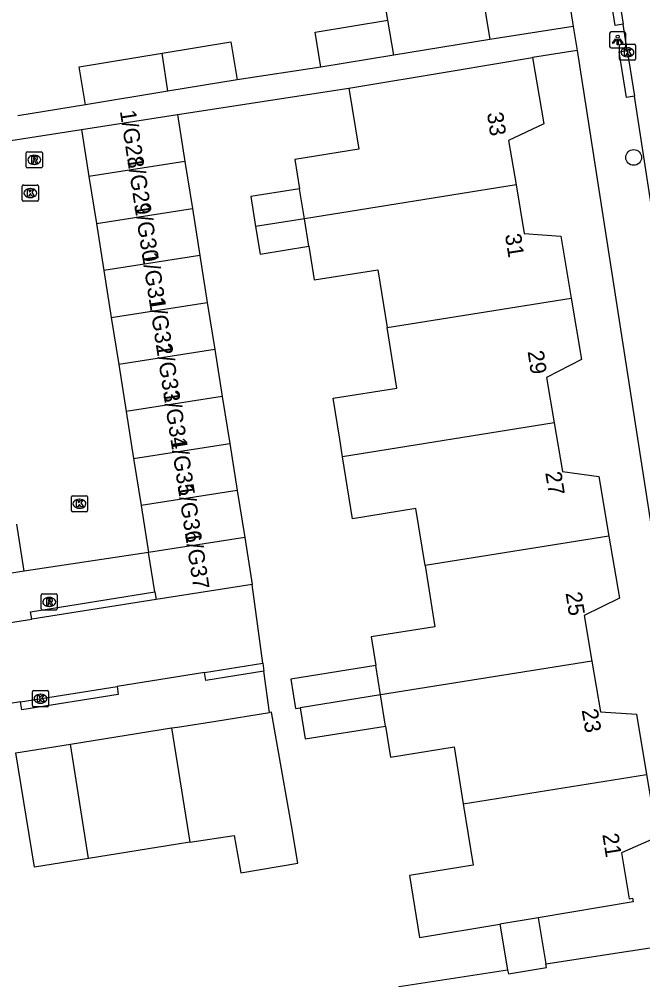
# Model space of a CAD drawing. Extents: x 160077 to 160945, y 386481 to 387498.
# Drawn here: x 160490.2 to 160528.9, y 387056.8 to 387116.4 of the extents above; entities that cross this region are included whole.
import ezdxf

# ---------------------------------------------------------------- set-up
doc = ezdxf.new("R2010")
doc.units = 0
for name, color, linetype in [('IMGEO_Boom', 7, 'Continuous'), ('IMGEO_Kolk', 7, 'Continuous'), ('IMGEO_Lichtpunt', 7, 'Continuous'), ('IMGEO_Pand', 7, 'Continuous'), ('IMGEO_Pand_nummerreeks', 7, 'Continuous'), ('IMGEO_Rijbaan_lokaal_open', 7, 'Continuous'), ('IMGEO_Rioolput', 7, 'Continuous'), ('IMGEO_Voetpad_open', 7, 'Continuous')]:
    doc.layers.add(name, color=color, linetype=linetype)

msp = doc.modelspace()

# ---------------------------------------------------------------- linework, layer by layer
at = {"layer": 'IMGEO_Boom'}
msp.add_circle((160528.321, 387107.837), 0.489, dxfattribs=at)
at = {"layer": 'IMGEO_Kolk'}
for p, q in [((160527.439, 387113.944), (160527.439, 387114.796)), ((160527.514, 387114.87), (160528.366, 387114.87)), ((160528.44, 387114.796), (160528.44, 387113.944)), ((160527.927, 387114.65), (160527.952, 387114.65)), ((160528.366, 387113.87), (160527.514, 387113.87)), ((160527.95, 387114.09), (160527.925, 387114.09)), ((160490.371, 387105.2), (160490.371, 387106.052)), ((160490.446, 387106.126), (160491.298, 387106.126)), ((160490.859, 387105.906), (160490.884, 387105.906)), ((160491.372, 387106.052), (160491.372, 387105.2)), ((160490.882, 387105.346), (160490.857, 387105.346)), ((160491.298, 387105.126), (160490.446, 387105.126)), ((160493.417, 387085.904), (160493.417, 387086.756)), ((160493.492, 387086.83), (160494.344, 387086.83)), ((160494.418, 387086.756), (160494.418, 387085.904)), ((160493.905, 387086.61), (160493.93, 387086.61)), ((160494.344, 387085.83), (160493.492, 387085.83)), ((160493.928, 387086.05), (160493.903, 387086.05)), ((160491.002, 387073.798), (160491.002, 387074.65)), ((160491.077, 387074.724), (160491.929, 387074.724)), ((160491.49, 387074.504), (160491.515, 387074.504)), ((160492.003, 387074.65), (160492.003, 387073.798)), ((160491.929, 387073.724), (160491.077, 387073.724)), ((160491.513, 387073.944), (160491.488, 387073.944))]:
    msp.add_line(p, q, dxfattribs=at)
for points in [[(160527.439, 387113.944), (160527.439, 387114.796)], [(160527.514, 387114.87), (160528.366, 387114.87)], [(160528.44, 387114.796), (160528.44, 387113.944)], [(160527.76, 387114.57), (160527.883, 387114.57), (160527.883, 387114.419), (160528.013, 387114.57), (160528.177, 387114.57), (160528.031, 387114.419), (160528.184, 387114.17), (160528.032, 387114.17), (160527.947, 387114.334), (160527.883, 387114.267), (160527.883, 387114.17), (160527.76, 387114.17), (160527.76, 387114.57)], [(160528.366, 387113.87), (160527.514, 387113.87)], [(160490.371, 387105.2), (160490.371, 387106.052)], [(160490.446, 387106.126), (160491.298, 387106.126)], [(160491.372, 387106.052), (160491.372, 387105.2)], [(160490.692, 387105.826), (160490.815, 387105.826), (160490.815, 387105.675), (160490.945, 387105.826), (160491.109, 387105.826), (160490.963, 387105.675), (160491.116, 387105.426), (160490.964, 387105.426), (160490.879, 387105.59), (160490.815, 387105.523), (160490.815, 387105.426), (160490.692, 387105.426), (160490.692, 387105.826)], [(160491.298, 387105.126), (160490.446, 387105.126)], [(160493.417, 387085.904), (160493.417, 387086.756)], [(160493.492, 387086.83), (160494.344, 387086.83)], [(160494.418, 387086.756), (160494.418, 387085.904)], [(160493.738, 387086.53), (160493.861, 387086.53), (160493.861, 387086.379), (160493.991, 387086.53), (160494.155, 387086.53), (160494.009, 387086.379), (160494.162, 387086.13), (160494.01, 387086.13), (160493.925, 387086.294), (160493.861, 387086.227), (160493.861, 387086.13), (160493.738, 387086.13), (160493.738, 387086.53)], [(160494.344, 387085.83), (160493.492, 387085.83)], [(160491.002, 387073.798), (160491.002, 387074.65)], [(160491.077, 387074.724), (160491.929, 387074.724)], [(160491.323, 387074.424), (160491.446, 387074.424), (160491.446, 387074.273), (160491.576, 387074.424), (160491.74, 387074.424), (160491.594, 387074.273), (160491.747, 387074.024), (160491.595, 387074.024), (160491.51, 387074.188), (160491.446, 387074.121), (160491.446, 387074.024), (160491.323, 387074.024), (160491.323, 387074.424)], [(160492.003, 387074.65), (160492.003, 387073.798)], [(160491.929, 387073.724), (160491.077, 387073.724)]]:
    msp.add_lwpolyline(points, dxfattribs=at)
for centre, start, end in [((160527.516, 387114.794), 91.55205, 178.44795), ((160527.516, 387114.794), 91.55205, 178.44795), ((160528.364, 387114.794), 1.55205, 88.44795), ((160528.364, 387114.794), 1.55205, 88.44795), ((160527.516, 387113.946), 181.55205, 268.44795), ((160527.516, 387113.946), 181.55205, 268.44795), ((160528.364, 387113.946), 271.55205, 358.44795), ((160528.364, 387113.946), 271.55205, 358.44795), ((160490.448, 387106.05), 91.55205, 178.44795), ((160490.448, 387106.05), 91.55205, 178.44795), ((160491.296, 387106.05), 1.55205, 88.44795), ((160491.296, 387106.05), 1.55205, 88.44795), ((160490.448, 387105.202), 181.55205, 268.44795), ((160490.448, 387105.202), 181.55205, 268.44795), ((160491.296, 387105.202), 271.55205, 358.44795), ((160491.296, 387105.202), 271.55205, 358.44795), ((160493.494, 387086.754), 91.55205, 178.44795), ((160493.494, 387086.754), 91.55205, 178.44795), ((160494.342, 387086.754), 1.55205, 88.44795), ((160494.342, 387086.754), 1.55205, 88.44795), ((160493.494, 387085.906), 181.55205, 268.44795), ((160493.494, 387085.906), 181.55205, 268.44795), ((160494.342, 387085.906), 271.55205, 358.44795), ((160494.342, 387085.906), 271.55205, 358.44795), ((160491.079, 387074.648), 91.55205, 178.44795), ((160491.079, 387074.648), 91.55205, 178.44795), ((160491.927, 387074.648), 1.55205, 88.44795), ((160491.927, 387074.648), 1.55205, 88.44795), ((160491.079, 387073.8), 181.55205, 268.44795), ((160491.079, 387073.8), 181.55205, 268.44795), ((160491.927, 387073.8), 271.55205, 358.44795), ((160491.927, 387073.8), 271.55205, 358.44795)]:
    msp.add_arc(centre, 0.0765, start, end, dxfattribs=at)
for centre, major_axis, ratio, start_param, end_param in [((160527.926, 387114.37), (-0.387, 0.002), 0.722429, 4.712389, 7.853982), ((160527.951, 387114.37), (-0.39, 0.002), 0.717154, 1.570796, 4.712389), ((160490.858, 387105.626), (-0.387, 0.002), 0.722429, 4.712389, 7.853982), ((160490.883, 387105.626), (-0.39, 0.002), 0.717154, 1.570796, 4.712389), ((160493.904, 387086.33), (-0.387, 0.002), 0.722429, 4.712389, 7.853982), ((160493.929, 387086.33), (-0.39, 0.002), 0.717154, 1.570796, 4.712389), ((160491.489, 387074.224), (-0.387, 0.002), 0.722429, 4.712389, 7.853982), ((160491.514, 387074.224), (-0.39, 0.002), 0.717154, 1.570796, 4.712389)]:
    msp.add_ellipse(centre, major_axis=major_axis, ratio=ratio, start_param=start_param, end_param=end_param, dxfattribs=at)
at = {"layer": 'IMGEO_Lichtpunt'}
for p, q in [((160526.829, 387115.537), (160526.829, 387114.73)), ((160526.829, 387115.537), (160526.829, 387114.73)), ((160527.731, 387115.632), (160526.923, 387115.632)), ((160527.731, 387115.632), (160526.923, 387115.632)), ((160527.825, 387114.73), (160527.825, 387115.537)), ((160527.825, 387114.73), (160527.825, 387115.537)), ((160526.923, 387114.636), (160527.731, 387114.636)), ((160526.923, 387114.636), (160527.731, 387114.636))]:
    msp.add_line(p, q, dxfattribs=at)
for points in [[(160527.203, 387115.201), (160527.242, 387115.173), (160527.054, 387114.911), (160527.016, 387114.938), (160527.203, 387115.201)], [(160527.305, 387115.153), (160527.352, 387115.153), (160527.352, 387114.831), (160527.305, 387114.831), (160527.305, 387115.153)], [(160527.415, 387115.173), (160527.453, 387115.2), (160527.64, 387114.938), (160527.601, 387114.91), (160527.415, 387115.173)]]:
    msp.add_lwpolyline(points, dxfattribs=at)
msp.add_circle((160527.328, 387115.335), 0.0994, dxfattribs=at)
for centre, start, end in [((160526.923, 387115.537), 90, 180), ((160526.923, 387115.537), 90, 180), ((160527.731, 387115.537), 0, 90), ((160527.731, 387115.537), 0, 90), ((160526.923, 387114.73), 180, 270), ((160526.923, 387114.73), 180, 270), ((160527.731, 387114.73), 270, 0), ((160527.731, 387114.73), 270, 360)]:
    msp.add_arc(centre, 0.0946, start, end, dxfattribs=at)
at = {"layer": 'IMGEO_Pand'}
for points in [[(160513.063, 387116.364), (160512.923, 387117.217), (160518.89, 387118.2), (160519.39, 387115.167)], [(160508.902, 387113.439), (160508.545, 387115.611), (160513.063, 387116.364)], [(160513.431, 387114.185), (160513.063, 387116.364)], [(160499.05, 387114.307), (160503.326, 387115.01), (160503.714, 387112.651)], [(160519.39, 387115.167), (160513.431, 387114.185)], [(160494.296, 387111.102), (160493.908, 387113.461), (160499.05, 387114.307)], [(160499.415, 387111.944), (160499.05, 387114.307)], [(160513.431, 387114.185), (160508.902, 387113.439)], [(160510.65, 387112.136), (160517.11, 387113.222), (160522.04, 387114.05)], [(160522.04, 387114.05), (160522.735, 387109.915), (160520.557, 387108.897), (160521.022, 387106.129)], [(160503.714, 387112.651), (160499.415, 387111.944)], [(160499.415, 387111.944), (160494.296, 387111.102)], [(160510.65, 387112.136), (160511.256, 387108.347), (160507.297, 387107.714), (160507.588, 387105.895)], [(160494.042, 387109.568), (160500, 387110.513)], [(160500, 387110.513), (160500.464, 387107.594)], [(160494.042, 387109.568), (160494.505, 387106.647)], [(160500.464, 387107.594), (160494.505, 387106.647)], [(160500.464, 387107.594), (160500.928, 387104.675)], [(160494.505, 387106.647), (160494.969, 387103.727)], [(160507.588, 387105.895), (160504.558, 387105.41), (160504.855, 387103.547)], [(160507.886, 387104.031), (160507.588, 387105.895)], [(160521.022, 387106.129), (160507.886, 387104.031)], [(160521.022, 387106.129), (160521.529, 387103.111), (160523.796, 387102.949), (160524.443, 387099.096)], [(160494.969, 387103.727), (160500.928, 387104.675)], [(160500.928, 387104.675), (160501.392, 387101.756)], [(160494.969, 387103.727), (160495.432, 387100.808)], [(160507.886, 387104.031), (160504.855, 387103.547)], [(160504.855, 387103.547), (160505.128, 387101.839), (160508.159, 387102.323)], [(160508.159, 387102.323), (160507.886, 387104.031)], [(160508.159, 387102.323), (160508.494, 387100.231), (160512.451, 387100.863), (160513.025, 387097.272)], [(160501.392, 387101.756), (160495.432, 387100.808)], [(160501.392, 387101.756), (160501.856, 387098.837)], [(160495.432, 387100.808), (160495.895, 387097.889)], [(160495.895, 387097.889), (160501.856, 387098.837)], [(160501.856, 387098.837), (160502.32, 387095.918)], [(160513.025, 387097.272), (160524.443, 387099.096)], [(160524.443, 387099.096), (160525.084, 387095.282), (160522.91, 387094.178), (160523.386, 387091.347)], [(160495.895, 387097.889), (160496.358, 387094.97)], [(160510.248, 387089.249), (160510.073, 387090.342), (160509.666, 387092.887), (160513.625, 387093.519), (160513.025, 387097.272)], [(160502.32, 387095.918), (160496.358, 387094.97)], [(160502.32, 387095.918), (160502.785, 387092.998)], [(160496.358, 387094.97), (160496.821, 387092.05)], [(160502.785, 387092.998), (160496.821, 387092.05)], [(160502.785, 387092.998), (160503.249, 387090.079)], [(160496.821, 387092.05), (160497.284, 387089.131)], [(160523.386, 387091.347), (160510.248, 387089.249)], [(160523.386, 387091.347), (160523.894, 387088.324), (160526.165, 387088.024), (160526.789, 387084.31)], [(160497.284, 387089.131), (160503.249, 387090.079)], [(160503.249, 387090.079), (160503.713, 387087.16)], [(160515.377, 387082.487), (160514.81, 387086.036), (160510.863, 387085.404), (160510.248, 387089.249)], [(160497.284, 387089.131), (160497.747, 387086.212)], [(160503.713, 387087.16), (160497.747, 387086.212)], [(160503.713, 387087.16), (160504.177, 387084.241)], [(160497.747, 387086.212), (160498.21, 387083.295)], [(160490.489, 387082.152), (160490.025, 387085.065)], [(160504.177, 387084.241), (160498.21, 387083.295)], [(160504.177, 387084.241), (160504.641, 387081.322)], [(160526.789, 387084.31), (160515.377, 387082.487)], [(160526.789, 387084.31), (160527.434, 387080.472), (160525.253, 387079.396), (160525.729, 387076.56)], [(160498.595, 387080.868), (160498.21, 387083.295)], [(160490.489, 387082.152), (160484.515, 387081.199)], [(160515.377, 387082.487), (160515.984, 387078.692), (160512.035, 387078.06), (160512.318, 387076.288)], [(160498.595, 387080.868), (160498.673, 387080.375)], [(160504.641, 387081.322), (160500, 387080.586), (160498.673, 387080.375)], [(160512.318, 387076.288), (160507.047, 387075.445), (160507.338, 387073.622), (160507.612, 387073.666)], [(160512.61, 387074.464), (160512.318, 387076.288)], [(160525.729, 387076.56), (160512.61, 387074.464)], [(160525.729, 387076.56), (160526.258, 387073.412), (160528.494, 387073.265), (160529.123, 387069.522)], [(160512.61, 387074.464), (160507.612, 387073.666)], [(160512.92, 387072.526), (160512.61, 387074.464)], [(160507.612, 387073.666), (160507.922, 387071.727), (160512.92, 387072.526)], [(160499.63, 387072.405), (160500, 387072.464), (160502.382, 387072.837), (160505.717, 387073.37)], [(160500.772, 387065.316), (160503.529, 387065.735), (160503.937, 387063.399), (160507.483, 387064.019), (160507.076, 387066.352), (160505.847, 387073.391), (160505.717, 387073.37)], [(160512.92, 387072.526), (160513.228, 387070.597), (160517.175, 387071.228), (160517.738, 387067.704)], [(160493.367, 387071.398), (160499.63, 387072.405)], [(160499.63, 387072.405), (160500.772, 387065.316)], [(160489.98, 387070.853), (160493.367, 387071.398)], [(160494.489, 387064.305), (160493.367, 387071.398)], [(160494.489, 387064.305), (160491.121, 387063.763), (160489.98, 387070.853)], [(160517.738, 387067.704), (160529.123, 387069.522)], [(160529.123, 387069.522), (160529.777, 387065.633), (160527.558, 387064.656), (160528.038, 387061.796), (160528.256, 387061.832), (160528.292, 387061.615), (160522.396, 387060.624)], [(160517.738, 387067.704), (160518.349, 387063.884), (160514.4, 387063.252), (160515.019, 387059.383), (160520.022, 387060.225)], [(160500.772, 387065.316), (160500, 387065.192), (160494.489, 387064.305)], [(160522.396, 387060.624), (160520.022, 387060.225)], [(160522.396, 387060.624), (160522.879, 387057.753)], [(160520.022, 387060.225), (160520.499, 387057.388)], [(160520.499, 387057.388), (160520.542, 387057.133), (160522.916, 387057.532), (160522.879, 387057.753)]]:
    msp.add_lwpolyline(points, dxfattribs=at)
at = {"layer": 'IMGEO_Rijbaan_lokaal_open'}
for points in [[(160527.09, 387119.812), (160527.668, 387116.105)], [(160527.923, 387114.471), (160527.668, 387116.105)], [(160527.923, 387114.471), (160528.364, 387111.64)], [(160529.664, 387103.302), (160528.364, 387111.64)], [(160486.309, 387108.368), (160494.042, 387109.568)], [(160498.21, 387083.295), (160490.489, 387082.152)], [(160505.303, 387076.429), (160504.641, 387081.322)], [(160498.673, 387080.375), (160490.963, 387079.169)], [(160478.664, 387077.241), (160490.963, 387079.169)], [(160501.689, 387075.851), (160505.303, 387076.429)], [(160501.689, 387075.851), (160500, 387075.581), (160496.256, 387074.982)], [(160490.26, 387074.023), (160496.256, 387074.982)], [(160490.26, 387074.023), (160483.354, 387072.919)]]:
    msp.add_lwpolyline(points, dxfattribs=at)
at = {"layer": 'IMGEO_Rioolput'}
for p, q in [((160490.616, 387107.262), (160490.616, 387108.114)), ((160490.691, 387108.188), (160491.543, 387108.188)), ((160491.104, 387107.968), (160491.129, 387107.968)), ((160491.617, 387108.114), (160491.617, 387107.262)), ((160491.543, 387107.188), (160490.691, 387107.188)), ((160491.127, 387107.408), (160491.102, 387107.408)), ((160491.545, 387079.806), (160491.545, 387080.658)), ((160491.62, 387080.732), (160492.472, 387080.732)), ((160492.033, 387080.512), (160492.058, 387080.512)), ((160492.546, 387080.658), (160492.546, 387079.806)), ((160492.472, 387079.732), (160491.62, 387079.732)), ((160492.056, 387079.952), (160492.031, 387079.952))]:
    msp.add_line(p, q, dxfattribs=at)
for points in [[(160490.616, 387107.262), (160490.616, 387108.114)], [(160490.691, 387108.188), (160491.543, 387108.188)], [(160491.205, 387107.886), (160490.953, 387107.888), (160490.953, 387107.488)], [(160490.953, 387107.488), (160491.077, 387107.488), (160491.077, 387107.65), (160491.088, 387107.65)], [(160491.131, 387107.807), (160491.077, 387107.807), (160491.077, 387107.726)], [(160491.077, 387107.726), (160491.129, 387107.726)], [(160491.617, 387108.114), (160491.617, 387107.262)], [(160491.543, 387107.188), (160490.691, 387107.188)], [(160491.135, 387107.621), (160491.206, 387107.488), (160491.346, 387107.488), (160491.281, 387107.614)], [(160491.545, 387079.806), (160491.545, 387080.658)], [(160491.62, 387080.732), (160492.472, 387080.732)], [(160492.134, 387080.43), (160491.882, 387080.432), (160491.882, 387080.032)], [(160491.882, 387080.032), (160492.006, 387080.032), (160492.006, 387080.194), (160492.017, 387080.194)], [(160492.06, 387080.351), (160492.006, 387080.351), (160492.006, 387080.27)], [(160492.006, 387080.27), (160492.058, 387080.27)], [(160492.546, 387080.658), (160492.546, 387079.806)], [(160492.472, 387079.732), (160491.62, 387079.732)], [(160492.064, 387080.165), (160492.135, 387080.032), (160492.275, 387080.032), (160492.21, 387080.158)]]:
    msp.add_lwpolyline(points, dxfattribs=at)
for centre, radius, start, end in [((160490.693, 387108.112), 0.0765, 91.55205, 178.44795), ((160490.693, 387108.112), 0.0765, 91.55205, 178.44795), ((160491.087, 387107.597), 0.0533, 26.02933, 88.69889), ((160491.113, 387107.915), 0.19, 274.7715, 282.96867), ((160491.137, 387107.711), 0.0964, 77.00612, 93.18647), ((160491.151, 387107.768), 0.0378, 276.66336, 79.67722), ((160491.204, 387107.776), 0.109, 350.36119, 89.41601), ((160491.202, 387107.776), 0.112, 277.58423, 350.98172), ((160491.186, 387107.561), 0.108, 29.51342, 73.79051), ((160491.541, 387108.112), 0.0765, 1.55205, 88.44795), ((160491.541, 387108.112), 0.0765, 1.55205, 88.44795), ((160490.693, 387107.264), 0.0765, 181.55205, 268.44795), ((160490.693, 387107.264), 0.0765, 181.55205, 268.44795), ((160491.541, 387107.264), 0.0765, 271.55205, 358.44795), ((160491.541, 387107.264), 0.0765, 271.55205, 358.44795), ((160491.622, 387080.656), 0.0765, 91.55205, 178.44795), ((160491.622, 387080.656), 0.0765, 91.55205, 178.44795), ((160492.016, 387080.141), 0.0533, 26.02933, 88.69889), ((160492.042, 387080.459), 0.19, 274.7715, 282.96867), ((160492.066, 387080.255), 0.0964, 77.00612, 93.18647), ((160492.08, 387080.312), 0.0378, 276.66336, 79.67722), ((160492.133, 387080.32), 0.109, 350.36119, 89.41601), ((160492.131, 387080.32), 0.112, 277.58423, 350.98172), ((160492.115, 387080.105), 0.108, 29.51342, 73.79051), ((160492.47, 387080.656), 0.0765, 1.55205, 88.44795), ((160492.47, 387080.656), 0.0765, 1.55205, 88.44795), ((160491.622, 387079.808), 0.0765, 181.55205, 268.44795), ((160491.622, 387079.808), 0.0765, 181.55205, 268.44795), ((160492.47, 387079.808), 0.0765, 271.55205, 358.44795), ((160492.47, 387079.808), 0.0765, 271.55205, 358.44795)]:
    msp.add_arc(centre, radius, start, end, dxfattribs=at)
for centre, major_axis, ratio, start_param, end_param in [((160491.103, 387107.688), (-0.387, 0.002), 0.722429, 4.712389, 7.853982), ((160491.128, 387107.688), (-0.39, 0.002), 0.717154, 1.570796, 4.712389), ((160492.032, 387080.232), (-0.387, 0.002), 0.722429, 4.712389, 7.853982), ((160492.057, 387080.232), (-0.39, 0.002), 0.717154, 1.570796, 4.712389)]:
    msp.add_ellipse(centre, major_axis=major_axis, ratio=ratio, start_param=start_param, end_param=end_param, dxfattribs=at)
at = {"layer": 'IMGEO_Voetpad_open'}
for points in [[(160521.425, 387136.208), (160524.575, 387115.974)], [(160527.668, 387116.105), (160527.174, 387116.029), (160526.596, 387119.736), (160527.09, 387119.812)], [(160524.575, 387115.974), (160519.39, 387115.167)], [(160524.575, 387115.974), (160524.807, 387114.481)], [(160524.807, 387114.481), (160522.04, 387114.05)], [(160524.807, 387114.481), (160533.389, 387059.367)], [(160528.364, 387111.64), (160527.87, 387111.565), (160527.429, 387114.396), (160527.923, 387114.471)], [(160508.902, 387113.439), (160503.714, 387112.651)], [(160500, 387110.513), (160510.65, 387112.136)], [(160494.296, 387111.102), (160490.104, 387110.412)], [(160490.963, 387079.169), (160490.891, 387079.625), (160498.595, 387080.868)], [(160505.303, 387076.429), (160505.37, 387075.934)], [(160505.37, 387075.934), (160501.767, 387075.359), (160501.689, 387075.851)], [(160505.717, 387073.37), (160505.37, 387075.934)], [(160496.256, 387074.982), (160496.333, 387074.49), (160490.337, 387073.531), (160490.26, 387074.023)], [(160522.879, 387057.753), (160533.389, 387059.367)], [(160454.264, 387029.968), (160471.096, 387032.344), (160516.497, 387039.629), (160514.932, 387049.194), (160513.761, 387056.353), (160520.499, 387057.388)]]:
    msp.add_lwpolyline(points, dxfattribs=at)

# ---------------------------------------------------------------- texts
at = {"layer": 'IMGEO_Pand_nummerreeks'}
for s, rotation, p in [('1/G28', 278.76159, (160496.426, 387110.708)), ('33', 278.26757, (160519.215, 387110.588)), ('1/G29', 278.76159, (160496.873, 387107.808)), ('1/G30', 278.76159, (160497.322, 387104.896)), ('31', 278.94366, (160520.328, 387103.036)), ('1/G31', 278.76159, (160497.786, 387101.883)), ('1/G32', 278.76159, (160498.216, 387099.092)), ('1/G33', 278.76159, (160498.665, 387096.18)), ('29', 278.26717, (160521.736, 387095.787)), ('1/G34', 278.76159, (160499.113, 387093.274)), ('1/G35', 278.76159, (160499.561, 387090.367)), ('27', 279.30205, (160522.83, 387088.256)), ('1/G36', 278.76159, (160500.009, 387087.461)), ('1/G37', 278.76159, (160500.457, 387084.555)), ('25', 278.81761, (160524.093, 387080.785)), ('23', 279.8432, (160525.09, 387073.517)), ('21', 279.01815, (160526.373, 387065.796))]:
    msp.add_text(s, height=1, rotation=rotation, dxfattribs=at).set_placement(p)

doc.saveas('drawing.dxf')
